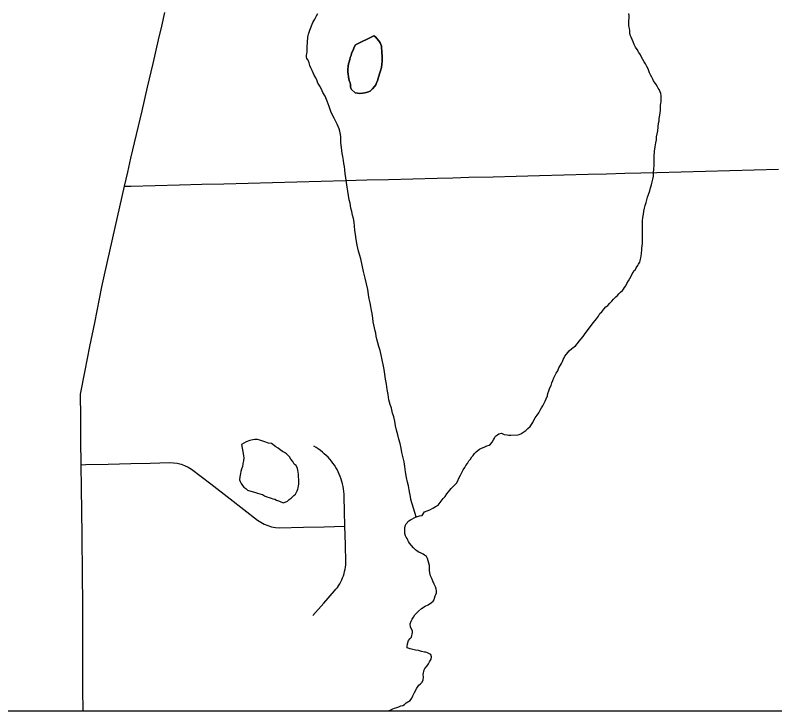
# Model space of a CAD drawing. Extents: x 103424 to 290657, y 38711 to 110967.
# Drawn here: x 214248.4707 to 214248.956, y 40208.3012 to 40208.7457 of the extents above; entities that cross this region are included whole.
import ezdxf

# ---------------------------------------------------------------- set-up
doc = ezdxf.new("R2010")
doc.units = 0
for name, color, linetype in [('GM_X_Corporation', 7, 'Continuous'), ('GM_X_County_Road', 7, 'Continuous'), ('GM_X_Minor_Lake', 7, 'Continuous'), ('GM_X_Minor_River', 7, 'Continuous'), ('GM_X_Township_Road', 7, 'Continuous')]:
    doc.layers.add(name, color=color, linetype=linetype)

msp = doc.modelspace()

# ---------------------------------------------------------------- linework, layer by layer
at = {"layer": 'GM_X_Corporation'}
for points in [[(214246.35258, 40213.74302), (214246.35258, 40208.30125), (214253.15258, 40208.30125), (214253.15258, 40215.10125), (214247.88425, 40215.10125), (214247.88593, 40214.68485), (214247.88621, 40214.66416), (214247.8863, 40214.63438), (214247.88525, 40214.01696), (214247.88494, 40213.98106), (214247.88095, 40213.75762), (214247.63273, 40213.75746), (214247.49304, 40213.75527), (214246.50862, 40213.74676)], [(214247.90914, 40208.30125), (214250.69191, 40208.30125), (214250.69144, 40208.40851), (214250.68656, 40208.66767), (214250.68423, 40208.81599), (214250.50285, 40208.81053), (214250.5017, 40208.8105), (214250.18063, 40208.80297), (214249.1929, 40208.78706), (214248.88259, 40208.7802), (214248.57076, 40208.77338), (214248.0881, 40208.75947), (214247.90638, 40208.75597)]]:
    msp.add_lwpolyline(points, close=True, dxfattribs=at)
at = {"layer": 'GM_X_County_Road'}
msp.add_lwpolyline([(214248.51407, 40208.30125), (214248.51403, 40208.31477), (214248.51399, 40208.33031), (214248.51395, 40208.34584), (214248.51391, 40208.36137), (214248.51367, 40208.39651), (214248.51357, 40208.40485), (214248.51347, 40208.4132), (214248.51329, 40208.42873), (214248.51311, 40208.44361), (214248.51294, 40208.45849), (214248.51275, 40208.47402), (214248.51258, 40208.48878), (214248.5124, 40208.50354), (214248.51545, 40208.51877), (214248.51851, 40208.534), (214248.52157, 40208.54923), (214248.52463, 40208.56446), (214248.52617, 40208.57214), (214248.52771, 40208.57983), (214248.53117, 40208.59497), (214248.53462, 40208.61012), (214248.53761, 40208.62326), (214248.5406, 40208.6364), (214248.54266, 40208.64539), (214248.54471, 40208.65438), (214248.54823, 40208.66951), (214248.55176, 40208.68464), (214248.55528, 40208.69977), (214248.5588, 40208.71491), (214248.56233, 40208.73004), (214248.56435, 40208.73869), (214248.56636, 40208.74735)], dxfattribs=at)
at = {"layer": 'GM_X_Minor_Lake'}
for points in [[(214248.69981, 40208.73246), (214248.68804, 40208.7267), (214248.68713, 40208.72478), (214248.68676, 40208.72382), (214248.68603, 40208.72229), (214248.68567, 40208.72133), (214248.68531, 40208.72), (214248.68476, 40208.71866), (214248.6844, 40208.71732), (214248.68405, 40208.71599), (214248.68369, 40208.71465), (214248.68333, 40208.71312), (214248.68318, 40208.71103), (214248.68321, 40208.70951), (214248.68342, 40208.70799), (214248.68364, 40208.70628), (214248.68386, 40208.70476), (214248.68426, 40208.70344), (214248.68465, 40208.7025), (214248.68486, 40208.70117), (214248.68488, 40208.70003), (214248.68509, 40208.69908), (214248.68549, 40208.69814), (214248.68799, 40208.69609), (214248.68932, 40208.69592), (214248.69084, 40208.69575), (214248.69255, 40208.69578), (214248.69407, 40208.696), (214248.69577, 40208.69659)], [(214248.69981, 40208.73246), (214248.69991, 40208.73241), (214248.70087, 40208.73185), (214248.70165, 40208.73091), (214248.703, 40208.72941), (214248.70378, 40208.7281), (214248.70437, 40208.72696), (214248.70477, 40208.72583), (214248.70479, 40208.7245), (214248.70501, 40208.72317), (214248.70503, 40208.72165), (214248.70525, 40208.71975), (214248.70509, 40208.71804), (214248.70512, 40208.71614), (214248.70496, 40208.71443), (214248.70481, 40208.71233), (214248.70408, 40208.71023), (214248.70355, 40208.70832), (214248.703, 40208.70679), (214248.70265, 40208.70545), (214248.70228, 40208.7045), (214248.70192, 40208.70335), (214248.70156, 40208.70239), (214248.70101, 40208.70124), (214248.70027, 40208.70009), (214248.69896, 40208.69874), (214248.69747, 40208.69719), (214248.69577, 40208.69659), (214248.69407, 40208.696), (214248.69255, 40208.69578), (214248.69084, 40208.69575), (214248.68932, 40208.69592), (214248.68799, 40208.69609), (214248.68549, 40208.69814), (214248.68509, 40208.69908), (214248.68488, 40208.70003), (214248.68486, 40208.70117), (214248.68465, 40208.7025), (214248.68426, 40208.70344), (214248.68386, 40208.70476), (214248.68364, 40208.70628), (214248.68342, 40208.70799), (214248.68321, 40208.70951), (214248.68318, 40208.71103), (214248.68333, 40208.71312), (214248.68369, 40208.71465), (214248.68405, 40208.71599), (214248.6844, 40208.71732), (214248.68476, 40208.71866), (214248.68531, 40208.72), (214248.68567, 40208.72133), (214248.68603, 40208.72229), (214248.68676, 40208.72382), (214248.68713, 40208.72478), (214248.68804, 40208.7267), (214248.69981, 40208.73246)], [(214248.69577, 40208.69659), (214248.69747, 40208.69719), (214248.69896, 40208.69874), (214248.70027, 40208.70009), (214248.70101, 40208.70124), (214248.70156, 40208.70239), (214248.70192, 40208.70335), (214248.70228, 40208.7045), (214248.70265, 40208.70545), (214248.703, 40208.70679), (214248.70355, 40208.70832), (214248.70408, 40208.71023), (214248.70481, 40208.71233), (214248.70496, 40208.71443), (214248.70512, 40208.71614), (214248.70509, 40208.71804), (214248.70525, 40208.71975), (214248.70503, 40208.72165), (214248.70501, 40208.72317), (214248.70479, 40208.7245), (214248.70477, 40208.72583), (214248.70437, 40208.72696), (214248.70378, 40208.7281), (214248.703, 40208.72941), (214248.70165, 40208.73091), (214248.70087, 40208.73185), (214248.69991, 40208.73241), (214248.69981, 40208.73246)], [(214248.6162, 40208.45922), (214248.61619, 40208.45915), (214248.61584, 40208.45725), (214248.6153, 40208.45572), (214248.61494, 40208.45419), (214248.61458, 40208.45285), (214248.61441, 40208.4519), (214248.61424, 40208.45076), (214248.61408, 40208.44885), (214248.61448, 40208.44772), (214248.61507, 40208.44659), (214248.61585, 40208.44527), (214248.61682, 40208.44414), (214248.61797, 40208.44321), (214248.61913, 40208.44228), (214248.62428, 40208.44065), (214248.62562, 40208.4403), (214248.62695, 40208.43994), (214248.62867, 40208.43939), (214248.63002, 40208.43866), (214248.63155, 40208.43792), (214248.63288, 40208.43756), (214248.63422, 40208.4372), (214248.63537, 40208.43665), (214248.63651, 40208.43648), (214248.63766, 40208.43593), (214248.63957, 40208.4352), (214248.64187, 40208.4341), (214248.64319, 40208.4345), (214248.64469, 40208.43528), (214248.64582, 40208.43625), (214248.64694, 40208.43703), (214248.64788, 40208.438), (214248.64881, 40208.43877), (214248.64975, 40208.43974), (214248.65049, 40208.44089), (214248.65085, 40208.44185), (214248.65121, 40208.44281), (214248.65158, 40208.44376), (214248.65175, 40208.44491), (214248.65192, 40208.44605), (214248.6519, 40208.44738), (214248.65188, 40208.44833), (214248.65186, 40208.44947), (214248.65166, 40208.45042), (214248.65164, 40208.45137), (214248.65162, 40208.45251), (214248.65141, 40208.45365), (214248.65139, 40208.45498), (214248.65099, 40208.45611), (214248.6502, 40208.458), (214248.64905, 40208.45893), (214248.64807, 40208.46063), (214248.6469, 40208.46213), (214248.64593, 40208.46344), (214248.64496, 40208.46457), (214248.644, 40208.4655), (214248.64285, 40208.46625), (214248.6415, 40208.46698), (214248.63997, 40208.46791), (214248.63862, 40208.46903), (214248.63728, 40208.46996), (214248.63439, 40208.472), (214248.63249, 40208.47235), (214248.6302, 40208.47307), (214248.62829, 40208.4738), (214248.62695, 40208.47416), (214248.62543, 40208.47452), (214248.6239, 40208.47468), (214248.62258, 40208.47447), (214248.62069, 40208.47406), (214248.61823, 40208.47307), (214248.61522, 40208.47131)], [(214248.61522, 40208.47131), (214248.61627, 40208.46562), (214248.61648, 40208.4641), (214248.61669, 40208.46296), (214248.61654, 40208.46106), (214248.6162, 40208.45922)]]:
    msp.add_lwpolyline(points, dxfattribs=at)
at = {"layer": 'GM_X_Minor_River'}
for points in [[(214248.66473, 40208.70141), (214248.66415, 40208.70235), (214248.66355, 40208.70386), (214248.66276, 40208.70575), (214248.66178, 40208.70744), (214248.661, 40208.70895), (214248.6604, 40208.71046), (214248.65962, 40208.71197), (214248.65902, 40208.71348), (214248.65842, 40208.71518), (214248.65782, 40208.71689), (214248.65705, 40208.71801), (214248.65684, 40208.71915), (214248.65682, 40208.7201), (214248.65699, 40208.72105), (214248.65717, 40208.7222), (214248.65715, 40208.72334), (214248.65732, 40208.72448), (214248.6573, 40208.72543), (214248.65728, 40208.72638), (214248.65746, 40208.72734), (214248.65744, 40208.72848), (214248.65742, 40208.72962), (214248.65759, 40208.73057), (214248.65758, 40208.73171), (214248.65794, 40208.73267), (214248.65811, 40208.73362), (214248.65847, 40208.73477), (214248.65902, 40208.73611), (214248.66084, 40208.74108), (214248.66213, 40208.74319), (214248.66323, 40208.7453), (214248.66416, 40208.74684)], [(214248.87841, 40208.64293), (214248.87857, 40208.64503), (214248.87872, 40208.64731), (214248.87886, 40208.64978), (214248.87882, 40208.65245), (214248.87896, 40208.6553), (214248.87909, 40208.65891), (214248.87943, 40208.66158), (214248.87995, 40208.66406), (214248.8803, 40208.66616), (214248.88046, 40208.66806), (214248.88081, 40208.66997), (214248.88115, 40208.67188), (214248.88164, 40208.67664), (214248.882, 40208.67816), (214248.88216, 40208.67969), (214248.88251, 40208.68178), (214248.88267, 40208.68331), (214248.88284, 40208.68483), (214248.883, 40208.68636), (214248.88297, 40208.68807), (214248.88314, 40208.6894), (214248.88331, 40208.69035), (214248.88329, 40208.69149), (214248.88347, 40208.69245), (214248.88344, 40208.69435), (214248.88322, 40208.69568), (214248.88263, 40208.69681), (214248.88204, 40208.69813), (214248.88146, 40208.69907), (214248.88106, 40208.70001), (214248.88009, 40208.70133), (214248.87911, 40208.70283), (214248.87853, 40208.70377), (214248.87794, 40208.70491), (214248.87735, 40208.70604), (214248.87657, 40208.70754), (214248.87597, 40208.70887), (214248.87557, 40208.71019), (214248.87498, 40208.71151), (214248.8742, 40208.71302), (214248.87341, 40208.71453), (214248.87244, 40208.71584), (214248.87165, 40208.71735), (214248.87087, 40208.71886), (214248.87008, 40208.72037), (214248.86911, 40208.72187), (214248.86813, 40208.72376), (214248.86696, 40208.72526), (214248.86618, 40208.72696), (214248.86539, 40208.72866), (214248.86479, 40208.73017), (214248.8642, 40208.73168), (214248.86361, 40208.733), (214248.86339, 40208.73433), (214248.86337, 40208.73585), (214248.86316, 40208.73717), (214248.86295, 40208.73812), (214248.86274, 40208.73907), (214248.86272, 40208.74078), (214248.86283, 40208.74534), (214248.86261, 40208.74686)], [(214248.7269, 40208.4252), (214248.72349, 40208.4362), (214248.72327, 40208.43828), (214248.72286, 40208.44018), (214248.72244, 40208.44245), (214248.72202, 40208.44492), (214248.7214, 40208.44738), (214248.7206, 40208.45041), (214248.72015, 40208.45401), (214248.71972, 40208.45743), (214248.7191, 40208.46027), (214248.71828, 40208.46368), (214248.71767, 40208.46633), (214248.71724, 40208.46899), (214248.71662, 40208.47202), (214248.71582, 40208.47486), (214248.7152, 40208.47751), (214248.71439, 40208.48054), (214248.71359, 40208.48338), (214248.71315, 40208.48641), (214248.71254, 40208.48906), (214248.71174, 40208.49152), (214248.71112, 40208.49455), (214248.71032, 40208.49701), (214248.70951, 40208.50004), (214248.70888, 40208.50326), (214248.70845, 40208.50649), (214248.70782, 40208.5099), (214248.7072, 40208.51312), (214248.70677, 40208.51635), (214248.70633, 40208.51938), (214248.70468, 40208.52753), (214248.70385, 40208.53151), (214248.70305, 40208.53397), (214248.70244, 40208.53643), (214248.70183, 40208.5387), (214248.70142, 40208.5406), (214248.70101, 40208.54249), (214248.7006, 40208.544), (214248.70019, 40208.5459), (214248.69978, 40208.54779), (214248.69937, 40208.54988), (214248.69914, 40208.55216), (214248.69871, 40208.555), (214248.6983, 40208.55709), (214248.69788, 40208.55955), (214248.69745, 40208.56201), (214248.69684, 40208.56448), (214248.69642, 40208.56732), (214248.69599, 40208.57036), (214248.69517, 40208.57396), (214248.69434, 40208.57774), (214248.69332, 40208.58191), (214248.6923, 40208.58608), (214248.69148, 40208.59006), (214248.69006, 40208.59498), (214248.68924, 40208.59876), (214248.68861, 40208.60237), (214248.68818, 40208.60559), (214248.68775, 40208.60844), (214248.68752, 40208.6109), (214248.68729, 40208.61337), (214248.68687, 40208.61584), (214248.68626, 40208.61792), (214248.68584, 40208.62019), (214248.68524, 40208.62246), (214248.68481, 40208.6255), (214248.68401, 40208.62777), (214248.68358, 40208.63042), (214248.68316, 40208.63327), (214248.68273, 40208.63592), (214248.6823, 40208.63877), (214248.68187, 40208.6418), (214248.68145, 40208.64465), (214248.68122, 40208.64692), (214248.68099, 40208.64901), (214248.68058, 40208.65091), (214248.68036, 40208.6528), (214248.67994, 40208.65546), (214248.67971, 40208.65736), (214248.67949, 40208.65925), (214248.67883, 40208.66457), (214248.6788, 40208.66628), (214248.67878, 40208.66799), (214248.67856, 40208.66951), (214248.67835, 40208.67064), (214248.67815, 40208.67159), (214248.67774, 40208.6731), (214248.67714, 40208.67462), (214248.67636, 40208.67612), (214248.67557, 40208.67782), (214248.67459, 40208.6799), (214248.67342, 40208.68178), (214248.67243, 40208.68423), (214248.67124, 40208.68726), (214248.67004, 40208.69085), (214248.66866, 40208.69387), (214248.66729, 40208.69632), (214248.6663, 40208.69839), (214248.66532, 40208.70028), (214248.66473, 40208.70141)], [(214248.80129, 40208.48538), (214248.80202, 40208.48692), (214248.80295, 40208.48845), (214248.80406, 40208.49018), (214248.80517, 40208.49172), (214248.8061, 40208.49326), (214248.80702, 40208.49479), (214248.80776, 40208.49614), (214248.80849, 40208.49748), (214248.80923, 40208.49901), (214248.80996, 40208.50055), (214248.81069, 40208.50246), (214248.81104, 40208.50399), (214248.81158, 40208.50571), (214248.81231, 40208.50762), (214248.81305, 40208.50915), (214248.81359, 40208.51087), (214248.81413, 40208.5124), (214248.81486, 40208.51394), (214248.81541, 40208.51528), (214248.81633, 40208.517), (214248.81726, 40208.51854), (214248.81798, 40208.52045), (214248.8191, 40208.52199), (214248.81965, 40208.52314), (214248.82038, 40208.52448), (214248.82075, 40208.52563), (214248.8213, 40208.52678), (214248.82185, 40208.52774), (214248.82297, 40208.52909), (214248.82464, 40208.53121), (214248.82632, 40208.53276), (214248.82857, 40208.5345), (214248.82988, 40208.53586), (214248.83099, 40208.5374), (214248.8323, 40208.53894), (214248.8336, 40208.54048), (214248.8349, 40208.5424), (214248.8401, 40208.54933), (214248.84196, 40208.55164), (214248.84326, 40208.55338), (214248.84418, 40208.5551), (214248.84549, 40208.55627), (214248.84679, 40208.55781), (214248.8481, 40208.55935), (214248.84922, 40208.56032), (214248.85053, 40208.56167), (214248.85183, 40208.56302), (214248.85295, 40208.56418), (214248.85445, 40208.56573), (214248.85538, 40208.56669), (214248.85631, 40208.56766), (214248.85744, 40208.56863), (214248.85856, 40208.56979), (214248.8593, 40208.57075), (214248.86004, 40208.57171), (214248.86078, 40208.57287), (214248.86152, 40208.57421), (214248.86244, 40208.57594), (214248.86337, 40208.57747), (214248.8641, 40208.57901), (214248.86484, 40208.58035), (214248.86539, 40208.58131), (214248.86594, 40208.58246), (214248.86707, 40208.58324), (214248.86743, 40208.58419), (214248.86836, 40208.58573), (214248.86891, 40208.58669), (214248.86965, 40208.58784), (214248.87001, 40208.5888), (214248.87019, 40208.58975), (214248.87036, 40208.59071), (214248.87053, 40208.59204), (214248.8707, 40208.59318), (214248.87087, 40208.59414), (214248.87104, 40208.59528), (214248.87102, 40208.5968), (214248.87118, 40208.59832), (214248.87135, 40208.59985), (214248.87151, 40208.60137), (214248.87148, 40208.60327), (214248.87145, 40208.60517), (214248.87142, 40208.60707), (214248.87137, 40208.60974), (214248.87152, 40208.61202), (214248.87148, 40208.6143), (214248.87164, 40208.61639), (214248.87198, 40208.61849), (214248.87233, 40208.6204), (214248.87268, 40208.6223), (214248.87322, 40208.62403), (214248.87376, 40208.62594), (214248.8743, 40208.62766), (214248.87465, 40208.62937), (214248.87519, 40208.63109), (214248.8761, 40208.63358), (214248.87664, 40208.63549), (214248.87717, 40208.6374), (214248.87771, 40208.63931), (214248.87806, 40208.64103), (214248.87841, 40208.64293)], [(214248.73035, 40208.36672), (214248.73261, 40208.36809), (214248.73449, 40208.36888), (214248.73656, 40208.37043), (214248.73768, 40208.37121), (214248.73843, 40208.37218), (214248.7386, 40208.37332), (214248.73895, 40208.37466), (214248.73951, 40208.37562), (214248.73987, 40208.37657), (214248.73985, 40208.3779), (214248.73964, 40208.37923), (214248.73924, 40208.38056), (214248.73845, 40208.38225), (214248.73747, 40208.38414), (214248.73687, 40208.38584), (214248.73608, 40208.38754), (214248.73567, 40208.38943), (214248.73545, 40208.39095), (214248.73542, 40208.39266), (214248.7354, 40208.39418), (214248.73419, 40208.39853), (214248.73341, 40208.39985), (214248.73225, 40208.40079), (214248.73129, 40208.40134), (214248.73014, 40208.40189), (214248.72861, 40208.40263), (214248.72746, 40208.40318), (214248.7265, 40208.40411), (214248.72515, 40208.40542), (214248.72398, 40208.40692), (214248.72263, 40208.40842), (214248.72204, 40208.40936), (214248.72165, 40208.41031), (214248.72106, 40208.41125), (214248.72047, 40208.41219), (214248.72008, 40208.41313), (214248.71968, 40208.41446), (214248.71966, 40208.41579), (214248.71963, 40208.41712), (214248.71961, 40208.41845), (214248.71997, 40208.41979), (214248.72052, 40208.42075), (214248.7222, 40208.42267), (214248.72333, 40208.42326), (214248.72634, 40208.42503), (214248.72898, 40208.42583), (214248.73069, 40208.42605), (214248.73217, 40208.42835), (214248.73556, 40208.42974), (214248.73801, 40208.43092), (214248.7397, 40208.4319), (214248.74083, 40208.43268), (214248.74418, 40208.43692), (214248.7453, 40208.43826), (214248.74641, 40208.4398), (214248.74753, 40208.44115), (214248.7492, 40208.44327), (214248.75107, 40208.4452), (214248.75256, 40208.44675), (214248.75348, 40208.44829), (214248.75422, 40208.44982), (214248.75513, 40208.45173), (214248.75606, 40208.45346), (214248.75698, 40208.45519), (214248.7579, 40208.45672), (214248.75864, 40208.45807), (214248.75957, 40208.45922), (214248.76049, 40208.46095), (214248.76161, 40208.46211), (214248.76235, 40208.46345), (214248.76328, 40208.46442), (214248.76421, 40208.46557), (214248.76514, 40208.46673), (214248.76645, 40208.46789), (214248.76739, 40208.46848), (214248.76852, 40208.46907), (214248.77022, 40208.46966), (214248.7721, 40208.47046), (214248.77342, 40208.47105), (214248.77436, 40208.47163), (214248.77548, 40208.47279), (214248.77622, 40208.47433), (214248.77696, 40208.47548), (214248.7775, 40208.47682), (214248.77882, 40208.4776), (214248.77976, 40208.47819), (214248.78146, 40208.47859), (214248.78318, 40208.47786), (214248.7849, 40208.47751), (214248.78604, 40208.47734), (214248.78737, 40208.47736), (214248.79173, 40208.47762), (214248.79268, 40208.47783), (214248.79381, 40208.47823), (214248.79569, 40208.4794), (214248.79682, 40208.48037), (214248.79813, 40208.48153), (214248.79962, 40208.48289), (214248.80055, 40208.48423), (214248.80129, 40208.48538)], [(214248.70914, 40208.30125), (214248.71074, 40208.30194), (214248.71206, 40208.30254), (214248.713, 40208.30293), (214248.71451, 40208.30334), (214248.71583, 40208.30374), (214248.71715, 40208.30433), (214248.71829, 40208.30473), (214248.71942, 40208.30532), (214248.72054, 40208.30629), (214248.72298, 40208.30785), (214248.7241, 40208.30939), (214248.72483, 40208.31092), (214248.72574, 40208.31303), (214248.72722, 40208.31571), (214248.72851, 40208.31764), (214248.72964, 40208.31842), (214248.73076, 40208.31957), (214248.73131, 40208.3211), (214248.73147, 40208.32282), (214248.73144, 40208.32453), (214248.73161, 40208.32548), (214248.73179, 40208.32644), (214248.73196, 40208.32739), (214248.73251, 40208.32835), (214248.734, 40208.33009), (214248.73474, 40208.33124), (214248.73548, 40208.33258), (214248.7364, 40208.33431), (214248.73657, 40208.33583), (214248.73616, 40208.33716), (214248.73501, 40208.3379), (214248.73406, 40208.33826), (214248.7331, 40208.33863), (214248.73215, 40208.3388), (214248.73024, 40208.33915), (214248.72834, 40208.33969), (214248.72643, 40208.34004), (214248.72472, 40208.34039), (214248.723, 40208.34093), (214248.72109, 40208.34147), (214248.72107, 40208.34242), (214248.72124, 40208.34395), (214248.72196, 40208.34624), (214248.72308, 40208.3474), (214248.72382, 40208.34836), (214248.72419, 40208.34932), (214248.72436, 40208.35027), (214248.72453, 40208.35122), (214248.72452, 40208.35217), (214248.72412, 40208.35312), (214248.72334, 40208.35463), (214248.72311, 40208.35691), (214248.72365, 40208.35844), (214248.72439, 40208.35978), (214248.72513, 40208.36112), (214248.72606, 40208.36247), (214248.72717, 40208.36363), (214248.72829, 40208.36498), (214248.73035, 40208.36672)]]:
    msp.add_lwpolyline(points, dxfattribs=at)
at = {"layer": 'GM_X_Township_Road'}
for points in [[(214248.5406, 40208.6364), (214248.5447, 40208.6365), (214248.56023, 40208.63691), (214248.57576, 40208.63731), (214248.58989, 40208.63768), (214248.60402, 40208.63805), (214248.61955, 40208.63845), (214248.63507, 40208.63886), (214248.6506, 40208.63926), (214248.66613, 40208.63967), (214248.68166, 40208.64007), (214248.69545, 40208.64043), (214248.70925, 40208.64079), (214248.72478, 40208.6412), (214248.7403, 40208.6416), (214248.75039, 40208.64186), (214248.76049, 40208.64213), (214248.77601, 40208.64253), (214248.79085, 40208.64292), (214248.80568, 40208.64331), (214248.82121, 40208.64371), (214248.83674, 40208.64412), (214248.84839, 40208.64442), (214248.86005, 40208.64472), (214248.87036, 40208.64499), (214248.88066, 40208.64526), (214248.89619, 40208.64566), (214248.91172, 40208.64606), (214248.92725, 40208.64647), (214248.94277, 40208.64687), (214248.9583, 40208.64728)], [(214248.66088, 40208.36223), (214248.66781, 40208.37002), (214248.67475, 40208.37781), (214248.67565, 40208.3789), (214248.67652, 40208.38003), (214248.67733, 40208.3812), (214248.67806, 40208.38241), (214248.67875, 40208.38366), (214248.67937, 40208.38494), (214248.67992, 40208.38625), (214248.68041, 40208.38758), (214248.68084, 40208.38894), (214248.6812, 40208.39032), (214248.68148, 40208.39171), (214248.6817, 40208.39312), (214248.68184, 40208.39453), (214248.68191, 40208.39595), (214248.68164, 40208.40756), (214248.68138, 40208.41916), (214248.68116, 40208.42863), (214248.68093, 40208.43811), (214248.68086, 40208.43974), (214248.6807, 40208.44137), (214248.68049, 40208.44299), (214248.6802, 40208.4446), (214248.67985, 40208.4462), (214248.67942, 40208.44778), (214248.67895, 40208.44934), (214248.67838, 40208.45088), (214248.67777, 40208.45239), (214248.67708, 40208.45388), (214248.67632, 40208.45533), (214248.67549, 40208.45675), (214248.67464, 40208.45814), (214248.6737, 40208.45948), (214248.6727, 40208.46078), (214248.67166, 40208.46204), (214248.67057, 40208.46325), (214248.66941, 40208.46442), (214248.6682, 40208.46553), (214248.66697, 40208.46659), (214248.66567, 40208.46759), (214248.66434, 40208.46854), (214248.66297, 40208.46943), (214248.66157, 40208.47027)], [(214248.51294, 40208.45849), (214248.51579, 40208.45855), (214248.5302, 40208.4589), (214248.54462, 40208.45925), (214248.55697, 40208.45954), (214248.56932, 40208.45984), (214248.57179, 40208.45977), (214248.57425, 40208.45944), (214248.57667, 40208.45885), (214248.57899, 40208.45802), (214248.58124, 40208.45695), (214248.58335, 40208.45565), (214248.59565, 40208.44617), (214248.60796, 40208.4367), (214248.61678, 40208.4299), (214248.62561, 40208.4231), (214248.62765, 40208.4217), (214248.62983, 40208.42051), (214248.63213, 40208.41955), (214248.6345, 40208.41884), (214248.63694, 40208.41839), (214248.6394, 40208.41819), (214248.65493, 40208.41855), (214248.66815, 40208.41885), (214248.68138, 40208.41916)]]:
    msp.add_lwpolyline(points, dxfattribs=at)

doc.saveas('drawing.dxf')
